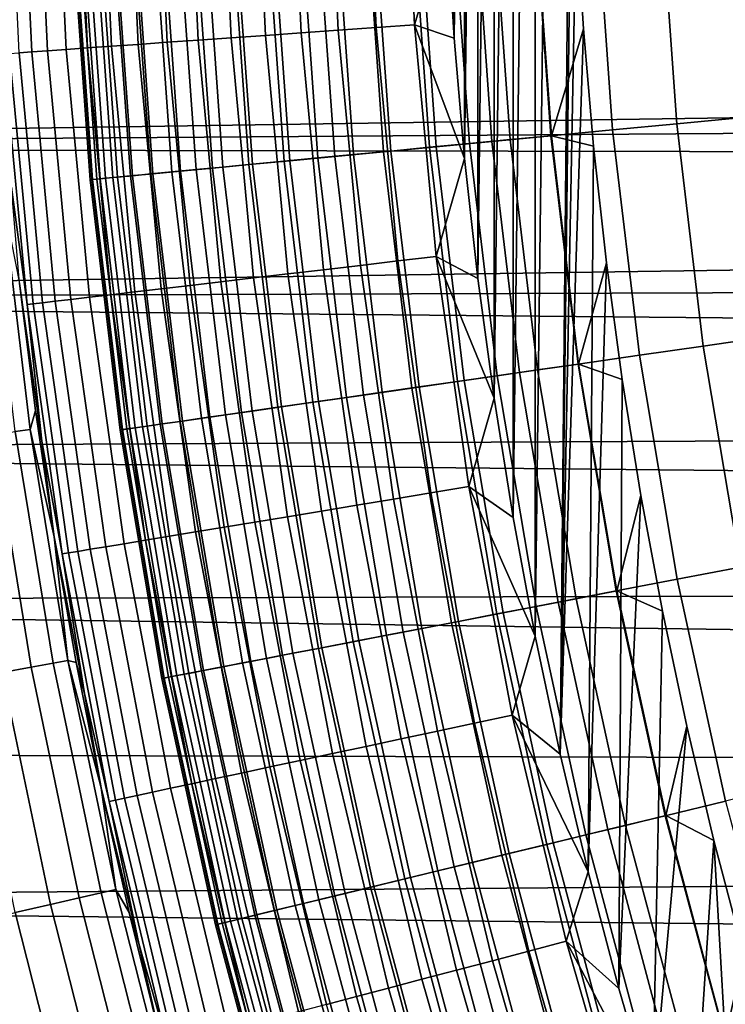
# Model space of a CAD drawing. Header units: metres. Extents: x -109 to 109, y -342 to 66.
# Tile 211 of 512: x -21.18 to -18.39, y -5.27 to -1.36. Entities that reach past the tile are written whole.
import ezdxf

# ---------------------------------------------------------------- set-up
doc = ezdxf.new("R2010")
doc.units = ezdxf.units.M
doc.layers.add('solid_K_24_62_16_000B91', color=7, linetype='CONTINUOUS')

msp = doc.modelspace()

# ---------------------------------------------------------------- linework, layer by layer
at = {"layer": 'solid_K_24_62_16_000B91'}
for points in [[(-19.139215, -3.805909, -31), (-19.139277, 3.805608, -31), (-19.040136, 4.274076, -31)], [(-18.999998, 0, -31), (-19.04007, -4.274376, -31), (-19.139215, -3.805909, -31), (-19.040136, 4.274076, -31)], [(-19.226818, -3.335268, -31), (-19.22687, 3.334966, -31), (-19.139277, 3.805608, -31)], [(-19.139215, -3.805909, -31), (-19.226818, -3.335268, -31), (-19.139277, 3.805608, -31)], [(-19.302866, -2.862504, -31), (-19.30291, 2.862201, -31), (-19.22687, 3.334966, -31)], [(-19.226818, -3.335268, -31), (-19.302866, -2.862504, -31), (-19.22687, 3.334966, -31)], [(-19.367275, -2.388129, -31), (-19.367313, 2.387825, -31), (-19.30291, 2.862201, -31)], [(-19.302866, -2.862504, -31), (-19.367275, -2.388129, -31), (-19.30291, 2.862201, -31)], [(-19.42004, -1.912216, -31), (-19.420071, 1.911912, -31), (-19.367313, 2.387825, -31)], [(-19.367275, -2.388129, -31), (-19.42004, -1.912216, -31), (-19.367313, 2.387825, -31)], [(-19.461103, -1.435242, -31), (-19.461126, 1.434938, -31), (-19.420071, 1.911912, -31)], [(-19.42004, -1.912216, -31), (-19.461103, -1.435242, -31), (-19.420071, 1.911912, -31)], [(-19.461103, -1.435242, -31), (-19.490461, -0.957334, -31), (-19.461126, 1.434938, -31)], [(-18.999998, 0, -31), (-18.994278, -0.466271, -31), (-19.04007, -4.274376, -31)], [(-20.067152, -1.413738, -30.896017), (-20.111362, -0.471592, -30.896017), (-19.96452, -0.468148, -30.941269), (-19.920633, -1.403416, -30.941269)], [(-19.920633, -1.403416, -30.941269), (-19.96452, -0.468148, -30.941269), (-19.814352, -0.464627, -30.973827), (-19.770796, -1.39286, -30.973827)], [(-19.770796, -1.39286, -30.973827), (-19.814352, -0.464627, -30.973827), (-19.661957, -0.461054, -30.993452), (-19.618734, -1.382147, -30.993452)], [(-19.618734, -1.382147, -30.993452), (-19.661957, -0.461054, -30.993452), (-19.490461, -0.957334, -31)], [(-18.994278, -0.466271, -31), (-18.977112, -0.9323, -31), (-19.04007, -4.274376, -31)], [(-21.186443, -1.492593, -29.714186), (-21.233118, -0.497896, -29.714186), (-21.18298, -0.49672, -29.859468), (-21.136414, -1.489068, -29.859468)], [(-21.136414, -1.489068, -29.859468), (-21.18298, -0.49672, -29.859468), (-21.120632, -0.495258, -29.999943), (-21.074205, -1.484686, -29.999943)], [(-21.074205, -1.484686, -29.999943), (-21.120632, -0.495258, -29.999943), (-21.046532, -0.493521, -30.134586), (-21.000267, -1.479477, -30.134586)], [(-21.000267, -1.479477, -30.134586), (-21.046532, -0.493521, -30.134586), (-20.96122, -0.49152, -30.262415), (-20.915142, -1.47348, -30.262415)], [(-20.915142, -1.47348, -30.262415), (-20.96122, -0.49152, -30.262415), (-20.865316, -0.489271, -30.382496), (-20.81945, -1.466738, -30.382496)], [(-20.81945, -1.466738, -30.382496), (-20.865316, -0.489271, -30.382496), (-20.759521, -0.48679, -30.493958), (-20.713886, -1.459301, -30.493958)], [(-20.713886, -1.459301, -30.493958), (-20.759521, -0.48679, -30.493958), (-20.644606, -0.484096, -30.595985), (-20.599224, -1.451223, -30.595985)], [(-20.599224, -1.451223, -30.595985), (-20.644606, -0.484096, -30.595985), (-20.521406, -0.481207, -30.687834), (-20.476295, -1.442563, -30.687834)], [(-20.476295, -1.442563, -30.687834), (-20.521406, -0.481207, -30.687834), (-20.390823, -0.478145, -30.768835), (-20.346001, -1.433383, -30.768835)], [(-20.346001, -1.433383, -30.768835), (-20.390823, -0.478145, -30.768835), (-20.253809, -0.474932, -30.8384), (-20.209288, -1.423752, -30.8384)], [(-20.209288, -1.423752, -30.8384), (-20.253809, -0.474932, -30.8384), (-20.111362, -0.471592, -30.896017), (-20.067152, -1.413738, -30.896017)], [(-18.832836, -1.798318, -66.509895), (-18.897072, -0.900178, -66.509895), (-18.641821, -0.888019, -66.637932), (-18.578451, -1.774027, -66.637932)], [(-18.578451, -1.774027, -66.637932), (-18.641821, -0.888019, -66.637932), (-18.378088, -0.875456, -66.747398), (-18.315615, -1.748929, -66.747398)], [(-19.740652, -1.885004, -65.826408), (-19.807985, -0.943571, -65.826408), (-19.599161, -0.933623, -66.021317), (-19.532537, -1.865131, -66.021317)], [(-19.558245, -1.867586, -31.107615), (-19.624956, -0.934852, -31.107615), (-19.778994, -0.94219, -31.167591), (-19.71176, -1.882245, -31.167591)], [(-19.40032, -1.852506, -31.060593), (-19.466492, -0.927303, -31.060593), (-19.624956, -0.934852, -31.107615), (-19.558245, -1.867586, -31.107615)], [(-19.532537, -1.865131, -66.021317), (-19.599161, -0.933623, -66.021317), (-19.376966, -0.923039, -66.200798), (-19.3111, -1.843986, -66.200798)], [(-19.239067, -1.837108, -31.026844), (-19.304689, -0.919596, -31.026844), (-19.466492, -0.927303, -31.060593), (-19.40032, -1.852506, -31.060593)], [(-19.3111, -1.843986, -66.200798), (-19.376966, -0.923039, -66.200798), (-19.142538, -0.911871, -66.36393), (-19.077467, -1.821677, -66.36393)], [(-19.304689, -0.919596, -31.026844), (-19.239067, -1.837108, -31.026844), (-19.075588, -1.821498, -31.006601), (-19.140654, -0.911782, -31.006601)], [(-19.077467, -1.821677, -66.36393), (-19.142538, -0.911871, -66.36393), (-18.897072, -0.900178, -66.509895), (-18.832836, -1.798318, -66.509895)], [(-19.140654, -0.911782, -31.006601), (-19.075588, -1.821498, -31.006601), (-18.948521, -1.397702, -31), (-18.977112, -0.9323, -31)], [(-18.977112, -0.9323, -31), (-18.948521, -1.397702, -31), (-19.04007, -4.274376, -31)], [(-20.546844, -1.961986, -64.657761), (-20.616926, -0.982105, -64.657761), (-20.489397, -0.97603, -64.913483), (-20.419748, -1.949849, -64.913483)], [(-20.377859, -1.94585, -31.644464), (-20.447365, -0.974028, -31.644464), (-20.554262, -0.97912, -31.770662), (-20.484392, -1.956022, -31.770662)], [(-20.419748, -1.949849, -64.913483), (-20.489397, -0.97603, -64.913483), (-20.34395, -0.969102, -65.159439), (-20.274797, -1.936008, -65.159439)], [(-20.261307, -1.93472, -31.527544), (-20.330414, -0.968457, -31.527544), (-20.447365, -0.974028, -31.644464), (-20.377859, -1.94585, -31.644464)], [(-20.274797, -1.936008, -65.159439), (-20.34395, -0.969102, -65.159439), (-20.181334, -0.961355, -65.394363), (-20.112732, -1.920533, -65.394363)], [(-20.13553, -1.92271, -31.420704), (-20.20421, -0.962445, -31.420704), (-20.330414, -0.968457, -31.527544), (-20.261307, -1.93472, -31.527544)], [(-20.001394, -1.909901, -31.324673), (-20.069616, -0.956034, -31.324673), (-20.20421, -0.962445, -31.420704), (-20.13553, -1.92271, -31.420704)], [(-20.112732, -1.920533, -65.394363), (-20.181334, -0.961355, -65.394363), (-20.002373, -0.95283, -65.617065), (-19.93438, -1.903502, -65.617065)], [(-19.859814, -1.896382, -31.240108), (-19.927553, -0.949266, -31.240108), (-20.069616, -0.956034, -31.324673), (-20.001394, -1.909901, -31.324673)], [(-19.93438, -1.903502, -65.617065), (-20.002373, -0.95283, -65.617065), (-19.807985, -0.943571, -65.826408), (-19.740652, -1.885004, -65.826408)], [(-19.71176, -1.882245, -31.167591), (-19.778994, -0.94219, -31.167591), (-19.927553, -0.949266, -31.240108), (-19.859814, -1.896382, -31.240108)], [(-19.618734, -1.382147, -30.993452), (-19.490461, -0.957334, -31), (-19.461103, -1.435242, -31)], [(-20.966436, -0.998755, -63.279659), (-20.895166, -1.995247, -63.279659), (-20.904911, -1.996177, -63), (-20.976213, -0.99922, -63)], [(-20.898109, -1.995528, -32.834843), (-20.969391, -0.998895, -32.834843), (-20.976213, -0.99922, -33), (-20.904911, -1.996177, -33)], [(-20.904911, -1.996177, -33), (-20.976213, -0.99922, -33), (-20.976213, -0.99922, -63), (-20.904911, -1.996177, -63)], [(-20.877729, -1.993581, -32.670647), (-20.94894, -0.997921, -32.670647), (-20.969391, -0.998895, -32.834843), (-20.898109, -1.995528, -32.834843)], [(-20.895166, -1.995247, -63.279659), (-20.966436, -0.998755, -63.279659), (-20.936314, -0.99732, -63.563889), (-20.865145, -1.99238, -63.563889)], [(-20.843906, -1.990352, -32.508709), (-20.915003, -0.996304, -32.508709), (-20.94894, -0.997921, -32.670647), (-20.877729, -1.993581, -32.670647)], [(-20.865145, -1.99238, -63.563889), (-20.936314, -0.99732, -63.563889), (-20.885994, -0.994922, -63.845238), (-20.814997, -1.987591, -63.845238)], [(-20.796875, -1.985861, -32.350132), (-20.867811, -0.994056, -32.350132), (-20.915003, -0.996304, -32.508709), (-20.843906, -1.990352, -32.508709)], [(-20.814997, -1.987591, -63.845238), (-20.885994, -0.994922, -63.845238), (-20.815733, -0.991576, -64.122269), (-20.744974, -1.980905, -64.122269)], [(-20.736956, -1.980139, -32.196003), (-20.807686, -0.991192, -32.196003), (-20.867811, -0.994056, -32.350132), (-20.796875, -1.985861, -32.350132)], [(-20.744974, -1.980905, -64.122269), (-20.815733, -0.991576, -64.122269), (-20.725891, -0.987296, -64.393578), (-20.655439, -1.972355, -64.393578)], [(-20.664558, -1.973226, -32.047379), (-20.735041, -0.987732, -32.047379), (-20.807686, -0.991192, -32.196003), (-20.736956, -1.980139, -32.196003)], [(-20.580177, -1.965169, -31.905273), (-20.650373, -0.983699, -31.905273), (-20.735041, -0.987732, -32.047379), (-20.664558, -1.973226, -32.047379)], [(-20.655439, -1.972355, -64.393578), (-20.725891, -0.987296, -64.393578), (-20.616926, -0.982105, -64.657761), (-20.546844, -1.961986, -64.657761)], [(-20.484392, -1.956022, -31.770662), (-20.554262, -0.97912, -31.770662), (-20.650373, -0.983699, -31.905273), (-20.580177, -1.965169, -31.905273)], [(-2.675956, -1.519908, 84.926178), (-2.283144, -1.360876, 84.926178), (-26.472658, -1.268348, 84.926178), (-26.438444, -1.870077, 84.926178)], [(-19.978832, -2.352777, -30.896017), (-20.067152, -1.413738, -30.896017), (-19.920633, -1.403416, -30.941269), (-19.832956, -2.335599, -30.941269)], [(-19.832956, -2.335599, -30.941269), (-19.920633, -1.403416, -30.941269), (-19.770796, -1.39286, -30.973827), (-19.683779, -2.318031, -30.973827)], [(-19.683779, -2.318031, -30.973827), (-19.770796, -1.39286, -30.973827), (-19.618734, -1.382147, -30.993452), (-19.532387, -2.300203, -30.993452)], [(-19.618734, -1.382147, -30.993452), (-19.461103, -1.435242, -31), (-19.42004, -1.912216, -31)], [(-19.532387, -2.300203, -30.993452), (-19.618734, -1.382147, -30.993452), (-19.42004, -1.912216, -31)], [(-19.075588, -1.821498, -31.006601), (-18.908506, -1.86235, -31), (-18.948521, -1.397702, -31)], [(-18.908506, -1.86235, -31), (-18.929487, -4.740155, -31), (-19.04007, -4.274376, -31), (-18.948521, -1.397702, -31)], [(-20.50856, -2.41516, -30.595985), (-20.599224, -1.451223, -30.595985), (-20.476295, -1.442563, -30.687834), (-20.386175, -2.400748, -30.687834)], [(-20.386175, -2.400748, -30.687834), (-20.476295, -1.442563, -30.687834), (-20.346001, -1.433383, -30.768835), (-20.256453, -2.385471, -30.768835)], [(-20.256453, -2.385471, -30.768835), (-20.346001, -1.433383, -30.768835), (-20.209288, -1.423752, -30.8384), (-20.12034, -2.369442, -30.8384)], [(-20.12034, -2.369442, -30.8384), (-20.209288, -1.423752, -30.8384), (-20.067152, -1.413738, -30.896017), (-19.978832, -2.352777, -30.896017)], [(-20.981451, -2.470849, -29.999943), (-21.074205, -1.484686, -29.999943), (-21.000267, -1.479477, -30.134586), (-20.907839, -2.462181, -30.134586)], [(-20.907839, -2.462181, -30.134586), (-21.000267, -1.479477, -30.134586), (-20.915142, -1.47348, -30.262415), (-20.82309, -2.4522, -30.262415)], [(-20.82309, -2.4522, -30.262415), (-20.915142, -1.47348, -30.262415), (-20.81945, -1.466738, -30.382496), (-20.727818, -2.440981, -30.382496)], [(-20.727818, -2.440981, -30.382496), (-20.81945, -1.466738, -30.382496), (-20.713886, -1.459301, -30.493958), (-20.622719, -2.428604, -30.493958)], [(-20.622719, -2.428604, -30.493958), (-20.713886, -1.459301, -30.493958), (-20.599224, -1.451223, -30.595985), (-20.50856, -2.41516, -30.595985)], [(-3.057772, -1.703782, 84.926178), (-2.675956, -1.519908, 84.926178), (-26.438444, -1.870077, 84.926178)], [(-21.155069, -2.491295, -29.41346), (-21.24859, -1.496971, -29.41346), (-21.223927, -1.495234, -29.565153), (-21.130514, -2.488404, -29.565153)], [(-21.155069, -2.491295, -29.41346), (-21.216356, -2.025913, -29.262819), (-21.24859, -1.496971, -29.41346)], [(-21.130514, -2.488404, -29.565153), (-21.223927, -1.495234, -29.565153), (-21.186443, -1.492593, -29.714186), (-21.093195, -2.484009, -29.714186)], [(-21.093195, -2.484009, -29.714186), (-21.186443, -1.492593, -29.714186), (-21.136414, -1.489068, -29.859468), (-21.043386, -2.478143, -29.859468)], [(-21.043386, -2.478143, -29.859468), (-21.136414, -1.489068, -29.859468), (-21.074205, -1.484686, -29.999943), (-20.981451, -2.470849, -29.999943)], [(-3.427021, -1.911739, 84.926178), (-3.057772, -1.703782, 84.926178), (-26.438444, -1.870077, 84.926178)], [(-18.472998, -2.656016, -66.637932), (-18.578451, -1.774027, -66.637932), (-18.315615, -1.748929, -66.747398), (-18.211653, -2.61844, -66.747398)], [(-18.725937, -2.692383, -66.509895), (-18.832836, -1.798318, -66.509895), (-18.578451, -1.774027, -66.637932), (-18.472998, -2.656016, -66.637932)], [(-19.201487, -2.760757, -66.200798), (-19.3111, -1.843986, -66.200798), (-19.077467, -1.821677, -66.36393), (-18.969181, -2.727356, -66.36393)], [(-19.239067, -1.837108, -31.026844), (-19.129862, -2.750459, -31.026844), (-18.967312, -2.727088, -31.006601), (-19.075588, -1.821498, -31.006601)], [(-18.969181, -2.727356, -66.36393), (-19.077467, -1.821677, -66.36393), (-18.832836, -1.798318, -66.509895), (-18.725937, -2.692383, -66.509895)], [(-19.075588, -1.821498, -31.006601), (-18.967312, -2.727088, -31.006601), (-18.857113, -2.325778, -31), (-18.908506, -1.86235, -31)], [(-3.782184, -2.142926, 84.926178), (-3.427021, -1.911739, 84.926178), (-26.438444, -1.870077, 84.926178), (-26.390532, -2.471098, 84.926178)], [(-19.628601, -2.822167, -65.826408), (-19.740652, -1.885004, -65.826408), (-19.532537, -1.865131, -66.021317), (-19.421667, -2.792414, -66.021317)], [(-19.447229, -2.796089, -31.107615), (-19.558245, -1.867586, -31.107615), (-19.71176, -1.882245, -31.167591), (-19.599873, -2.818036, -31.167591)], [(-19.290201, -2.773512, -31.060593), (-19.40032, -1.852506, -31.060593), (-19.558245, -1.867586, -31.107615), (-19.447229, -2.796089, -31.107615)], [(-19.421667, -2.792414, -66.021317), (-19.532537, -1.865131, -66.021317), (-19.3111, -1.843986, -66.200798), (-19.201487, -2.760757, -66.200798)], [(-19.129862, -2.750459, -31.026844), (-19.239067, -1.837108, -31.026844), (-19.40032, -1.852506, -31.060593), (-19.290201, -2.773512, -31.060593)], [(-18.908506, -1.86235, -31), (-18.857113, -2.325778, -31), (-18.929487, -4.740155, -31)], [(-19.887861, -2.859443, -31.324673), (-20.001394, -1.909901, -31.324673), (-20.13553, -1.92271, -31.420704), (-20.021236, -2.878619, -31.420704)], [(-19.998568, -2.87536, -65.394363), (-20.112732, -1.920533, -65.394363), (-19.93438, -1.903502, -65.617065), (-19.821228, -2.849862, -65.617065)], [(-19.747086, -2.839202, -31.240108), (-19.859814, -1.896382, -31.240108), (-20.001394, -1.909901, -31.324673), (-19.887861, -2.859443, -31.324673)], [(-19.821228, -2.849862, -65.617065), (-19.93438, -1.903502, -65.617065), (-19.740652, -1.885004, -65.826408), (-19.628601, -2.822167, -65.826408)], [(-19.599873, -2.818036, -31.167591), (-19.71176, -1.882245, -31.167591), (-19.859814, -1.896382, -31.240108), (-19.747086, -2.839202, -31.240108)], [(-19.532387, -2.300203, -30.993452), (-19.42004, -1.912216, -31), (-19.367275, -2.388129, -31)], [(-20.430218, -2.937422, -64.657761), (-20.546844, -1.961986, -64.657761), (-20.419748, -1.949849, -64.913483), (-20.303841, -2.919252, -64.913483)], [(-20.262192, -2.913263, -31.644464), (-20.377859, -1.94585, -31.644464), (-20.484392, -1.956022, -31.770662), (-20.36812, -2.928493, -31.770662)], [(-20.303841, -2.919252, -64.913483), (-20.419748, -1.949849, -64.913483), (-20.274797, -1.936008, -65.159439), (-20.159714, -2.898529, -65.159439)], [(-20.146299, -2.8966, -31.527544), (-20.261307, -1.93472, -31.527544), (-20.377859, -1.94585, -31.644464), (-20.262192, -2.913263, -31.644464)], [(-20.159714, -2.898529, -65.159439), (-20.274797, -1.936008, -65.159439), (-20.112732, -1.920533, -65.394363), (-19.998568, -2.87536, -65.394363)], [(-20.021236, -2.878619, -31.420704), (-20.13553, -1.92271, -31.420704), (-20.261307, -1.93472, -31.527544), (-20.146299, -2.8966, -31.527544)], [(-20.725594, -2.97989, -32.508709), (-20.843906, -1.990352, -32.508709), (-20.877729, -1.993581, -32.670647), (-20.759224, -2.984726, -32.670647)], [(-20.746712, -2.982927, -63.563889), (-20.865145, -1.99238, -63.563889), (-20.814997, -1.987591, -63.845238), (-20.696846, -2.975757, -63.845238)], [(-20.678829, -2.973167, -32.350132), (-20.796875, -1.985861, -32.350132), (-20.843906, -1.990352, -32.508709), (-20.725594, -2.97989, -32.508709)], [(-20.696846, -2.975757, -63.845238), (-20.814997, -1.987591, -63.845238), (-20.744974, -1.980905, -64.122269), (-20.627222, -2.965747, -64.122269)], [(-20.619249, -2.9646, -32.196003), (-20.736956, -1.980139, -32.196003), (-20.796875, -1.985861, -32.350132), (-20.678829, -2.973167, -32.350132)], [(-20.627222, -2.965747, -64.122269), (-20.744974, -1.980905, -64.122269), (-20.655439, -1.972355, -64.393578), (-20.538195, -2.952947, -64.393578)], [(-20.547262, -2.95425, -32.047379), (-20.664558, -1.973226, -32.047379), (-20.736956, -1.980139, -32.196003), (-20.619249, -2.9646, -32.196003)], [(-20.46336, -2.942187, -31.905273), (-20.580177, -1.965169, -31.905273), (-20.664558, -1.973226, -32.047379), (-20.547262, -2.95425, -32.047379)], [(-20.538195, -2.952947, -64.393578), (-20.655439, -1.972355, -64.393578), (-20.546844, -1.961986, -64.657761), (-20.430218, -2.937422, -64.657761)], [(-20.36812, -2.928493, -31.770662), (-20.484392, -1.956022, -31.770662), (-20.580177, -1.965169, -31.905273), (-20.46336, -2.942187, -31.905273)], [(-21.155069, -2.491295, -29.41346), (-21.095928, -3.033133, -29.262819), (-21.185263, -2.408033, -29.010334), (-21.216356, -2.025913, -29.262819)], [(-20.895166, -1.995247, -63.279659), (-20.776562, -2.987219, -63.279659), (-20.786251, -2.988612, -63), (-20.904911, -1.996177, -63)], [(-20.77949, -2.987639, -32.834843), (-20.898109, -1.995528, -32.834843), (-20.904911, -1.996177, -33), (-20.786251, -2.988611, -33)], [(-20.786251, -2.988611, -33), (-20.904911, -1.996177, -33), (-20.904911, -1.996177, -63), (-20.786251, -2.988612, -63)], [(-20.759224, -2.984726, -32.670647), (-20.877729, -1.993581, -32.670647), (-20.898109, -1.995528, -32.834843), (-20.77949, -2.987639, -32.834843)], [(-20.776562, -2.987219, -63.279659), (-20.895166, -1.995247, -63.279659), (-20.865145, -1.99238, -63.563889), (-20.746712, -2.982927, -63.563889)], [(-21.252014, -2.065506, -28.532835), (-21.142246, -2.986613, -28.532835), (-21.201441, -2.994972, -28.045769), (-21.311516, -2.071287, -28.045769)], [(-21.142246, -2.986613, -28.532835), (-21.252014, -2.065506, -28.532835), (-21.185263, -2.408033, -29.010334), (-21.122072, -2.910675, -29.010334)], [(-4.1218, -2.396389, 84.926178), (-3.782184, -2.142926, 84.926178), (-26.390532, -2.471098, 84.926178)], [(-19.553493, -3.238106, -30.973827), (-19.683779, -2.318031, -30.973827), (-19.532387, -2.300203, -30.993452), (-19.403103, -3.213202, -30.993452)], [(-19.532387, -2.300203, -30.993452), (-19.367275, -2.388129, -31), (-19.302866, -2.862504, -31)], [(-19.403103, -3.213202, -30.993452), (-19.532387, -2.300203, -30.993452), (-19.302866, -2.862504, -31)], [(-19.846592, -3.286644, -30.896017), (-19.978832, -2.352777, -30.896017), (-19.832956, -2.335599, -30.941269), (-19.701683, -3.262647, -30.941269)], [(-19.701683, -3.262647, -30.941269), (-19.832956, -2.335599, -30.941269), (-19.683779, -2.318031, -30.973827), (-19.553493, -3.238106, -30.973827)], [(-18.967312, -2.727088, -31.006601), (-18.79435, -2.787904, -31), (-18.857113, -2.325778, -31)], [(-18.79435, -2.787904, -31), (-18.807482, -5.203187, -31), (-18.929487, -4.740155, -31), (-18.857113, -2.325778, -31)], [(-20.122375, -3.332315, -30.768835), (-20.256453, -2.385471, -30.768835), (-20.12034, -2.369442, -30.8384), (-19.987165, -3.309924, -30.8384)], [(-19.987165, -3.309924, -30.8384), (-20.12034, -2.369442, -30.8384), (-19.978832, -2.352777, -30.896017), (-19.846592, -3.286644, -30.896017)], [(-4.444476, -2.671088, 84.926178), (-4.1218, -2.396389, 84.926178), (-26.390532, -2.471098, 84.926178)], [(-21.122072, -2.910675, -29.010334), (-21.185263, -2.408033, -29.010334), (-21.095928, -3.033133, -29.262819)], [(-20.486217, -3.392568, -30.493958), (-20.622719, -2.428604, -30.493958), (-20.50856, -2.41516, -30.595985), (-20.372816, -3.373788, -30.595985)], [(-20.372816, -3.373788, -30.595985), (-20.50856, -2.41516, -30.595985), (-20.386175, -2.400748, -30.687834), (-20.25124, -3.353655, -30.687834)], [(-20.25124, -3.353655, -30.687834), (-20.386175, -2.400748, -30.687834), (-20.256453, -2.385471, -30.768835), (-20.122375, -3.332315, -30.768835)], [(-20.769451, -3.439472, -30.134586), (-20.907839, -2.462181, -30.134586), (-20.82309, -2.4522, -30.262415), (-20.685263, -3.42553, -30.262415)], [(-20.685263, -3.42553, -30.262415), (-20.82309, -2.4522, -30.262415), (-20.727818, -2.440981, -30.382496), (-20.59062, -3.409857, -30.382496)], [(-20.59062, -3.409857, -30.382496), (-20.727818, -2.440981, -30.382496), (-20.622719, -2.428604, -30.493958), (-20.486217, -3.392568, -30.493958)], [(-4.748883, -2.965889, 84.926178), (-4.444476, -2.671088, 84.926178), (-26.390532, -2.471098, 84.926178), (-26.328917, -3.071264, 84.926178)], [(-21.015045, -3.480143, -29.41346), (-21.155069, -2.491295, -29.41346), (-21.130514, -2.488404, -29.565153), (-20.990652, -3.476104, -29.565153)], [(-21.015045, -3.480143, -29.41346), (-21.095928, -3.033133, -29.262819), (-21.155069, -2.491295, -29.41346)], [(-20.990652, -3.476104, -29.565153), (-21.130514, -2.488404, -29.565153), (-21.093195, -2.484009, -29.714186), (-20.953581, -3.469965, -29.714186)], [(-20.953581, -3.469965, -29.714186), (-21.093195, -2.484009, -29.714186), (-21.043386, -2.478143, -29.859468), (-20.904102, -3.461771, -29.859468)], [(-20.904102, -3.461771, -29.859468), (-21.043386, -2.478143, -29.859468), (-20.981451, -2.470849, -29.999943), (-20.842577, -3.451582, -29.999943)], [(-20.842577, -3.451582, -29.999943), (-20.981451, -2.470849, -29.999943), (-20.907839, -2.462181, -30.134586), (-20.769451, -3.439472, -30.134586)], [(-18.325695, -3.531988, -66.637932), (-18.472998, -2.656016, -66.637932), (-18.211653, -2.61844, -66.747398), (-18.066435, -3.48202, -66.747398)], [(-18.817923, -3.626857, -66.36393), (-18.969181, -2.727356, -66.36393), (-18.725937, -2.692383, -66.509895), (-18.576618, -3.58035, -66.509895)], [(-18.576618, -3.58035, -66.509895), (-18.725937, -2.692383, -66.509895), (-18.472998, -2.656016, -66.637932), (-18.325695, -3.531988, -66.637932)], [(-19.048376, -3.671273, -66.200798), (-19.201487, -2.760757, -66.200798), (-18.969181, -2.727356, -66.36393), (-18.817923, -3.626857, -66.36393)], [(-19.129862, -2.750459, -31.026844), (-18.977324, -3.657579, -31.026844), (-18.816069, -3.6265, -31.006601), (-18.967312, -2.727088, -31.006601)], [(-18.967312, -2.727088, -31.006601), (-18.816069, -3.6265, -31.006601), (-18.720276, -3.248261, -31), (-18.79435, -2.787904, -31)], [(-19.266802, -3.713372, -66.021317), (-19.421667, -2.792414, -66.021317), (-19.201487, -2.760757, -66.200798), (-19.048376, -3.671273, -66.200798)], [(-18.977324, -3.657579, -31.026844), (-19.129862, -2.750459, -31.026844), (-19.290201, -2.773512, -31.060593), (-19.136383, -3.688236, -31.060593)], [(-19.472084, -3.752937, -65.826408), (-19.628601, -2.822167, -65.826408), (-19.421667, -2.792414, -66.021317), (-19.266802, -3.713372, -66.021317)], [(-19.292158, -3.718259, -31.107615), (-19.447229, -2.796089, -31.107615), (-19.599873, -2.818036, -31.167591), (-19.443584, -3.747444, -31.167591)], [(-19.136383, -3.688236, -31.060593), (-19.290201, -2.773512, -31.060593), (-19.447229, -2.796089, -31.107615), (-19.292158, -3.718259, -31.107615)], [(-18.79435, -2.787904, -31), (-18.720276, -3.248261, -31), (-18.807482, -5.203187, -31)], [(-19.839102, -3.823673, -65.394363), (-19.998568, -2.87536, -65.394363), (-19.821228, -2.849862, -65.617065), (-19.663176, -3.789767, -65.617065)], [(-19.589624, -3.775591, -31.240108), (-19.747086, -2.839202, -31.240108), (-19.887861, -2.859443, -31.324673), (-19.729279, -3.802507, -31.324673)], [(-19.663176, -3.789767, -65.617065), (-19.821228, -2.849862, -65.617065), (-19.628601, -2.822167, -65.826408), (-19.472084, -3.752937, -65.826408)], [(-19.443584, -3.747444, -31.167591), (-19.599873, -2.818036, -31.167591), (-19.747086, -2.839202, -31.240108), (-19.589624, -3.775591, -31.240108)], [(-19.99896, -3.854484, -65.159439), (-20.159714, -2.898529, -65.159439), (-19.998568, -2.87536, -65.394363), (-19.839102, -3.823673, -65.394363)], [(-19.861589, -3.828008, -31.420704), (-20.021236, -2.878619, -31.420704), (-20.146299, -2.8966, -31.527544), (-19.985655, -3.851919, -31.527544)], [(-19.729279, -3.802507, -31.324673), (-19.887861, -2.859443, -31.324673), (-20.021236, -2.878619, -31.420704), (-19.861589, -3.828008, -31.420704)], [(-19.403103, -3.213202, -30.993452), (-19.302866, -2.862504, -31), (-19.226818, -3.335268, -31)], [(-21.142246, -2.986613, -28.532835), (-21.122072, -2.910675, -29.010334), (-21.046959, -3.411674, -29.010334)], [(-21.046959, -3.411674, -29.010334), (-21.122072, -2.910675, -29.010334), (-21.095928, -3.033133, -29.262819)], [(-20.205706, -3.894331, -31.770662), (-20.36812, -2.928493, -31.770662), (-20.46336, -2.942187, -31.905273), (-20.300188, -3.91254, -31.905273)], [(-20.267309, -3.906204, -64.657761), (-20.430218, -2.937422, -64.657761), (-20.303841, -2.919252, -64.913483), (-20.141941, -3.882041, -64.913483)], [(-20.100622, -3.874077, -31.644464), (-20.262192, -2.913263, -31.644464), (-20.36812, -2.928493, -31.770662), (-20.205706, -3.894331, -31.770662)], [(-20.141941, -3.882041, -64.913483), (-20.303841, -2.919252, -64.913483), (-20.159714, -2.898529, -65.159439), (-19.99896, -3.854484, -65.159439)], [(-19.985655, -3.851919, -31.527544), (-20.146299, -2.8966, -31.527544), (-20.262192, -2.913263, -31.644464), (-20.100622, -3.874077, -31.644464)], [(-5.033779, -3.279591, 84.926178), (-4.748883, -2.965889, 84.926178), (-26.328917, -3.071264, 84.926178)], [(-20.531813, -3.957182, -63.845238), (-20.696846, -2.975757, -63.845238), (-20.627222, -2.965747, -64.122269), (-20.462744, -3.943871, -64.122269)], [(-20.454832, -3.942346, -32.196003), (-20.619249, -2.9646, -32.196003), (-20.678829, -2.973167, -32.350132), (-20.513937, -3.953737, -32.350132)], [(-20.462744, -3.943871, -64.122269), (-20.627222, -2.965747, -64.122269), (-20.538195, -2.952947, -64.393578), (-20.374424, -3.926848, -64.393578)], [(-20.383419, -3.928582, -32.047379), (-20.547262, -2.95425, -32.047379), (-20.619249, -2.9646, -32.196003), (-20.454832, -3.942346, -32.196003)], [(-20.300188, -3.91254, -31.905273), (-20.46336, -2.942187, -31.905273), (-20.547262, -2.95425, -32.047379), (-20.383419, -3.928582, -32.047379)], [(-20.374424, -3.926848, -64.393578), (-20.538195, -2.952947, -64.393578), (-20.430218, -2.937422, -64.657761), (-20.267309, -3.906204, -64.657761)], [(-21.201441, -2.994972, -28.045769), (-21.05135, -3.913006, -28.045769), (-21.138323, -3.929169, -27.563086), (-21.289034, -3.007344, -27.563086)], [(-21.142246, -2.986613, -28.532835), (-20.992575, -3.902083, -28.532835), (-21.05135, -3.913006, -28.045769), (-21.201441, -2.994972, -28.045769)], [(-21.142246, -2.986613, -28.532835), (-21.046959, -3.411674, -29.010334), (-20.992575, -3.902083, -28.532835)], [(-20.776562, -2.987219, -63.279659), (-20.610891, -3.972424, -63.279659), (-20.620502, -3.974276, -63), (-20.786251, -2.988612, -63)], [(-20.613794, -3.972983, -32.834843), (-20.77949, -2.987639, -32.834843), (-20.786251, -2.988611, -33), (-20.620502, -3.974276, -33)], [(-20.620502, -3.974276, -33), (-20.786251, -2.988611, -33), (-20.786251, -2.988612, -63), (-20.620502, -3.974276, -63)], [(-20.593691, -3.969109, -32.670647), (-20.759224, -2.984726, -32.670647), (-20.77949, -2.987639, -32.834843), (-20.613794, -3.972983, -32.834843)], [(-20.610891, -3.972424, -63.279659), (-20.776562, -2.987219, -63.279659), (-20.746712, -2.982927, -63.563889), (-20.58128, -3.966716, -63.563889)], [(-20.560329, -3.962679, -32.508709), (-20.725594, -2.97989, -32.508709), (-20.759224, -2.984726, -32.670647), (-20.593691, -3.969109, -32.670647)], [(-20.58128, -3.966716, -63.563889), (-20.746712, -2.982927, -63.563889), (-20.696846, -2.975757, -63.845238), (-20.531813, -3.957182, -63.845238)], [(-20.513937, -3.953737, -32.350132), (-20.678829, -2.973167, -32.350132), (-20.725594, -2.97989, -32.508709), (-20.560329, -3.962679, -32.508709)], [(-21.289034, -3.007344, -27.563086), (-21.138323, -3.929169, -27.563086), (-21.253187, -3.950518, -27.086475), (-21.404716, -3.023683, -27.086475)], [(-21.015045, -3.480143, -29.41346), (-20.927711, -4.03348, -29.262819), (-21.046959, -3.411674, -29.010334), (-21.095928, -3.033133, -29.262819)], [(-5.297996, -3.610908, 84.926178), (-5.033779, -3.279591, 84.926178), (-26.328917, -3.071264, 84.926178), (-26.253654, -3.669853, 84.926178)], [(-19.527102, -4.182524, -30.941269), (-19.701683, -3.262647, -30.941269), (-19.553493, -3.238106, -30.973827), (-19.380224, -4.151064, -30.973827)], [(-19.380224, -4.151064, -30.973827), (-19.553493, -3.238106, -30.973827), (-19.403103, -3.213202, -30.993452), (-19.231167, -4.119137, -30.993452)], [(-19.403103, -3.213202, -30.993452), (-19.226818, -3.335268, -31), (-19.139215, -3.805909, -31)], [(-19.231167, -4.119137, -30.993452), (-19.403103, -3.213202, -30.993452), (-19.139215, -3.805909, -31)], [(-19.670727, -4.213287, -30.896017), (-19.846592, -3.286644, -30.896017), (-19.701683, -3.262647, -30.941269), (-19.527102, -4.182524, -30.941269)], [(-18.816069, -3.6265, -31.006601), (-18.634918, -3.70673, -31), (-18.720276, -3.248261, -31)], [(-18.634918, -3.70673, -31), (-18.674183, -5.662988, -31), (-18.807482, -5.203187, -31), (-18.720276, -3.248261, -31)], [(-19.944065, -4.271833, -30.768835), (-20.122375, -3.332315, -30.768835), (-19.987165, -3.309924, -30.8384), (-19.810053, -4.243129, -30.8384)], [(-19.810053, -4.243129, -30.8384), (-19.987165, -3.309924, -30.8384), (-19.846592, -3.286644, -30.896017), (-19.670727, -4.213287, -30.896017)], [(-20.192286, -4.325, -30.595985), (-20.372816, -3.373788, -30.595985), (-20.25124, -3.353655, -30.687834), (-20.071787, -4.29919, -30.687834)], [(-20.071787, -4.29919, -30.687834), (-20.25124, -3.353655, -30.687834), (-20.122375, -3.332315, -30.768835), (-19.944065, -4.271833, -30.768835)], [(-20.408161, -4.371239, -30.382496), (-20.59062, -3.409857, -30.382496), (-20.486217, -3.392568, -30.493958), (-20.304684, -4.349075, -30.493958)], [(-20.304684, -4.349075, -30.493958), (-20.486217, -3.392568, -30.493958), (-20.372816, -3.373788, -30.595985), (-20.192286, -4.325, -30.595985)], [(-20.959963, -3.910747, -29.010334), (-21.046959, -3.411674, -29.010334), (-20.927711, -4.03348, -29.262819)], [(-20.992575, -3.902083, -28.532835), (-21.046959, -3.411674, -29.010334), (-20.959963, -3.910747, -29.010334)], [(-20.585407, -4.409203, -30.134586), (-20.769451, -3.439472, -30.134586), (-20.685263, -3.42553, -30.262415), (-20.501965, -4.39133, -30.262415)], [(-20.501965, -4.39133, -30.262415), (-20.685263, -3.42553, -30.262415), (-20.59062, -3.409857, -30.382496), (-20.408161, -4.371239, -30.382496)], [(-20.804649, -4.456162, -29.565153), (-20.990652, -3.476104, -29.565153), (-20.953581, -3.469965, -29.714186), (-20.767906, -4.448292, -29.714186)], [(-20.767906, -4.448292, -29.714186), (-20.953581, -3.469965, -29.714186), (-20.904102, -3.461771, -29.859468), (-20.718864, -4.437788, -29.859468)], [(-20.718864, -4.437788, -29.859468), (-20.904102, -3.461771, -29.859468), (-20.842577, -3.451582, -29.999943), (-20.657885, -4.424727, -29.999943)], [(-20.657885, -4.424727, -29.999943), (-20.842577, -3.451582, -29.999943), (-20.769451, -3.439472, -30.134586), (-20.585407, -4.409203, -30.134586)], [(-20.828825, -4.461341, -29.41346), (-21.015045, -3.480143, -29.41346), (-20.990652, -3.476104, -29.565153), (-20.804649, -4.456162, -29.565153)], [(-20.828825, -4.461341, -29.41346), (-20.927711, -4.03348, -29.262819), (-21.015045, -3.480143, -29.41346)], [(-18.385218, -4.460206, -66.509895), (-18.576618, -3.58035, -66.509895), (-18.325695, -3.531988, -66.637932), (-18.136879, -4.399959, -66.637932)], [(-18.624035, -4.518142, -66.36393), (-18.817923, -3.626857, -66.36393), (-18.576618, -3.58035, -66.509895), (-18.385218, -4.460206, -66.509895)], [(-5.540446, -3.958476, 84.926178), (-5.297996, -3.610908, 84.926178), (-26.253654, -3.669853, 84.926178)], [(-18.852114, -4.573473, -66.200798), (-19.048376, -3.671273, -66.200798), (-18.817923, -3.626857, -66.36393), (-18.624035, -4.518142, -66.36393)], [(-18.977324, -3.657579, -31.026844), (-18.781794, -4.556414, -31.026844), (-18.6222, -4.517697, -31.006601), (-18.816069, -3.6265, -31.006601)], [(-18.816069, -3.6265, -31.006601), (-18.6222, -4.517697, -31.006601), (-18.53834, -4.162922, -31), (-18.634918, -3.70673, -31)], [(-5.760131, -4.320868, 84.926178), (-5.540446, -3.958476, 84.926178), (-26.253654, -3.669853, 84.926178), (-26.164757, -4.266768, 84.926178)], [(-18.781794, -4.556414, -31.026844), (-18.977324, -3.657579, -31.026844), (-19.136383, -3.688236, -31.060593), (-18.939215, -4.594604, -31.060593)], [(-18.939215, -4.594604, -31.060593), (-19.136383, -3.688236, -31.060593), (-19.292158, -3.718259, -31.107615), (-19.093386, -4.632005, -31.107615)], [(-19.068289, -4.625917, -66.021317), (-19.266802, -3.713372, -66.021317), (-19.048376, -3.671273, -66.200798), (-18.852114, -4.573473, -66.200798)], [(-18.634918, -3.70673, -31), (-18.53834, -4.162922, -31), (-18.674183, -5.662988, -31)], [(-19.243252, -4.668362, -31.167591), (-19.443584, -3.747444, -31.167591), (-19.589624, -3.775591, -31.240108), (-19.387785, -4.703426, -31.240108)], [(-19.271458, -4.675205, -65.826408), (-19.472084, -3.752937, -65.826408), (-19.266802, -3.713372, -66.021317), (-19.068289, -4.625917, -66.021317)], [(-19.093386, -4.632005, -31.107615), (-19.292158, -3.718259, -31.107615), (-19.443584, -3.747444, -31.167591), (-19.243252, -4.668362, -31.167591)], [(-19.387785, -4.703426, -31.240108), (-19.589624, -3.775591, -31.240108), (-19.729279, -3.802507, -31.324673), (-19.526001, -4.736957, -31.324673)], [(-19.460579, -4.721086, -65.617065), (-19.663176, -3.789767, -65.617065), (-19.472084, -3.752937, -65.826408), (-19.271458, -4.675205, -65.826408)], [(-19.792906, -4.801707, -65.159439), (-19.99896, -3.854484, -65.159439), (-19.839102, -3.823673, -65.394363), (-19.634693, -4.763325, -65.394363)], [(-19.526001, -4.736957, -31.324673), (-19.729279, -3.802507, -31.324673), (-19.861589, -3.828008, -31.420704), (-19.65695, -4.768724, -31.420704)], [(-19.634693, -4.763325, -65.394363), (-19.839102, -3.823673, -65.394363), (-19.663176, -3.789767, -65.617065), (-19.460579, -4.721086, -65.617065)], [(-19.231167, -4.119137, -30.993452), (-19.139215, -3.805909, -31), (-19.04007, -4.274376, -31)], [(-19.934412, -4.836036, -64.913483), (-20.141941, -3.882041, -64.913483), (-19.99896, -3.854484, -65.159439), (-19.792906, -4.801707, -65.159439)], [(-19.779736, -4.798512, -31.527544), (-19.985655, -3.851919, -31.527544), (-20.100622, -3.874077, -31.644464), (-19.893518, -4.826116, -31.644464)], [(-19.65695, -4.768724, -31.420704), (-19.861589, -3.828008, -31.420704), (-19.985655, -3.851919, -31.527544), (-19.779736, -4.798512, -31.527544)], [(-20.992575, -3.902083, -28.532835), (-20.803282, -4.810188, -28.532835), (-20.861526, -4.823654, -28.045769), (-21.05135, -3.913006, -28.045769)], [(-20.992575, -3.902083, -28.532835), (-20.959963, -3.910747, -29.010334), (-20.861135, -4.407612, -29.010334)], [(-20.992575, -3.902083, -28.532835), (-20.861135, -4.407612, -29.010334), (-20.803282, -4.810188, -28.532835)], [(-19.99752, -4.851346, -31.770662), (-20.205706, -3.894331, -31.770662), (-20.300188, -3.91254, -31.905273), (-20.091028, -4.874031, -31.905273)], [(-20.058487, -4.866137, -64.657761), (-20.267309, -3.906204, -64.657761), (-20.141941, -3.882041, -64.913483), (-19.934412, -4.836036, -64.913483)], [(-19.893518, -4.826116, -31.644464), (-20.100622, -3.874077, -31.644464), (-20.205706, -3.894331, -31.770662), (-19.99752, -4.851346, -31.770662)], [(-21.138323, -3.929169, -27.563086), (-20.947716, -4.84358, -27.563086), (-21.061544, -4.869897, -27.086475), (-21.253187, -3.950518, -27.086475)], [(-21.05135, -3.913006, -28.045769), (-20.861526, -4.823654, -28.045769), (-20.947716, -4.84358, -27.563086), (-21.138323, -3.929169, -27.563086)], [(-20.861135, -4.407612, -29.010334), (-20.959963, -3.910747, -29.010334), (-20.927711, -4.03348, -29.262819)], [(-20.24408, -4.91116, -32.196003), (-20.454832, -3.942346, -32.196003), (-20.513937, -3.953737, -32.350132), (-20.302576, -4.925352, -32.350132)], [(-20.251909, -4.91306, -64.122269), (-20.462744, -3.943871, -64.122269), (-20.374424, -3.926848, -64.393578), (-20.164501, -4.891855, -64.393578)], [(-20.173403, -4.894014, -32.047379), (-20.383419, -3.928582, -32.047379), (-20.454832, -3.942346, -32.196003), (-20.24408, -4.91116, -32.196003)], [(-20.091028, -4.874031, -31.905273), (-20.300188, -3.91254, -31.905273), (-20.383419, -3.928582, -32.047379), (-20.173403, -4.894014, -32.047379)], [(-20.164501, -4.891855, -64.393578), (-20.374424, -3.926848, -64.393578), (-20.267309, -3.906204, -64.657761), (-20.058487, -4.866137, -64.657761)], [(-21.253187, -3.950518, -27.086475), (-21.061544, -4.869897, -27.086475), (-21.202618, -4.902514, -26.617601), (-21.395544, -3.976977, -26.617601)], [(-20.610891, -3.972424, -63.279659), (-20.398531, -4.94863, -63.279659), (-20.408043, -4.950938, -63), (-20.620502, -3.974276, -63)], [(-20.401405, -4.949327, -32.834843), (-20.613794, -3.972983, -32.834843), (-20.620502, -3.974276, -33), (-20.408043, -4.950937, -33)], [(-20.408043, -4.950937, -33), (-20.620502, -3.974276, -33), (-20.620502, -3.974276, -63), (-20.408043, -4.950938, -63)], [(-20.381508, -4.9445, -32.670647), (-20.593691, -3.969109, -32.670647), (-20.613794, -3.972983, -32.834843), (-20.401405, -4.949327, -32.834843)], [(-20.398531, -4.94863, -63.279659), (-20.610891, -3.972424, -63.279659), (-20.58128, -3.966716, -63.563889), (-20.369223, -4.94152, -63.563889)], [(-20.34849, -4.93649, -32.508709), (-20.560329, -3.962679, -32.508709), (-20.593691, -3.969109, -32.670647), (-20.381508, -4.9445, -32.670647)], [(-20.369223, -4.94152, -63.563889), (-20.58128, -3.966716, -63.563889), (-20.531813, -3.957182, -63.845238), (-20.320267, -4.929643, -63.845238)], [(-20.302576, -4.925352, -32.350132), (-20.513937, -3.953737, -32.350132), (-20.560329, -3.962679, -32.508709), (-20.34849, -4.93649, -32.508709)], [(-20.320267, -4.929643, -63.845238), (-20.531813, -3.957182, -63.845238), (-20.462744, -3.943871, -64.122269), (-20.251909, -4.91306, -64.122269)], [(-20.828825, -4.461341, -29.41346), (-20.712088, -5.02469, -29.262819), (-20.861135, -4.407612, -29.010334), (-20.927711, -4.03348, -29.262819)], [(-19.164354, -5.054896, -30.973827), (-19.380224, -4.151064, -30.973827), (-19.231167, -4.119137, -30.993452), (-19.016956, -5.016018, -30.993452)], [(-19.231167, -4.119137, -30.993452), (-19.04007, -4.274376, -31), (-18.929487, -4.740155, -31)], [(-19.016956, -5.016018, -30.993452), (-19.231167, -4.119137, -30.993452), (-18.929487, -4.740155, -31)], [(-19.309595, -5.093206, -30.941269), (-19.527102, -4.182524, -30.941269), (-19.380224, -4.151064, -30.973827), (-19.164354, -5.054896, -30.973827)], [(-18.430597, -4.616612, -31), (-18.529617, -6.119465, -31), (-18.674183, -5.662988, -31), (-18.53834, -4.162922, -31)], [(-18.6222, -4.517697, -31.006601), (-18.430597, -4.616612, -31), (-18.53834, -4.162922, -31)], [(-19.589396, -5.167007, -30.8384), (-19.810053, -4.243129, -30.8384), (-19.670727, -4.213287, -30.896017), (-19.45162, -5.130667, -30.896017)], [(-19.45162, -5.130667, -30.896017), (-19.670727, -4.213287, -30.896017), (-19.527102, -4.182524, -30.941269), (-19.309595, -5.093206, -30.941269)], [(-19.721914, -5.201962, -30.768835), (-19.944065, -4.271833, -30.768835), (-19.810053, -4.243129, -30.8384), (-19.589396, -5.167007, -30.8384)], [(-5.956147, -4.696594, 84.926178), (-5.760131, -4.320868, 84.926178), (-26.164757, -4.266768, 84.926178), (-26.062326, -4.861297, 84.926178)], [(-19.848213, -5.235275, -30.687834), (-20.071787, -4.29919, -30.687834), (-19.944065, -4.271833, -30.768835), (-19.721914, -5.201962, -30.768835)], [(-20.078516, -5.296021, -30.493958), (-20.304684, -4.349075, -30.493958), (-20.192286, -4.325, -30.595985), (-19.967371, -5.266705, -30.595985)], [(-19.967371, -5.266705, -30.595985), (-20.192286, -4.325, -30.595985), (-20.071787, -4.29919, -30.687834), (-19.848213, -5.235275, -30.687834)], [(-20.2736, -5.347477, -30.262415), (-20.501965, -4.39133, -30.262415), (-20.408161, -4.371239, -30.382496), (-20.180841, -5.323011, -30.382496)], [(-20.180841, -5.323011, -30.382496), (-20.408161, -4.371239, -30.382496), (-20.304684, -4.349075, -30.493958), (-20.078516, -5.296021, -30.493958)], [(-20.75053, -4.901989, -29.010334), (-20.861135, -4.407612, -29.010334), (-20.712088, -5.02469, -29.262819)], [(-20.803282, -4.810188, -28.532835), (-20.861135, -4.407612, -29.010334), (-20.75053, -4.901989, -29.010334)], [(-20.427782, -5.388145, -29.999943), (-20.657885, -4.424727, -29.999943), (-20.585407, -4.409203, -30.134586), (-20.356113, -5.369241, -30.134586)], [(-20.356113, -5.369241, -30.134586), (-20.585407, -4.409203, -30.134586), (-20.501965, -4.39133, -30.262415), (-20.2736, -5.347477, -30.262415)], [(-20.572912, -5.426425, -29.565153), (-20.804649, -4.456162, -29.565153), (-20.767906, -4.448292, -29.714186), (-20.536577, -5.416842, -29.714186)], [(-20.536577, -5.416842, -29.714186), (-20.767906, -4.448292, -29.714186), (-20.718864, -4.437788, -29.859468), (-20.488083, -5.404051, -29.859468)], [(-20.488083, -5.404051, -29.859468), (-20.718864, -4.437788, -29.859468), (-20.657885, -4.424727, -29.999943), (-20.427782, -5.388145, -29.999943)], [(-20.596819, -5.432732, -29.41346), (-20.828825, -4.461341, -29.41346), (-20.804649, -4.456162, -29.565153), (-20.572912, -5.426425, -29.565153)], [(-20.596819, -5.432732, -29.41346), (-20.712088, -5.02469, -29.262819), (-20.828825, -4.461341, -29.41346)], [(-18.387959, -5.399192, -66.36393), (-18.624035, -4.518142, -66.36393), (-18.385218, -4.460206, -66.509895), (-18.152168, -5.329957, -66.509895)], [(-18.613146, -5.465313, -66.200798), (-18.852114, -4.573473, -66.200798), (-18.624035, -4.518142, -66.36393), (-18.387959, -5.399192, -66.36393)], [(-18.781794, -4.556414, -31.026844), (-18.543716, -5.444927, -31.026844), (-18.386147, -5.39866, -31.006601), (-18.6222, -4.517697, -31.006601)], [(-18.6222, -4.517697, -31.006601), (-18.386147, -5.39866, -31.006601), (-18.430597, -4.616612, -31)], [(-18.543716, -5.444927, -31.026844), (-18.781794, -4.556414, -31.026844), (-18.939215, -4.594604, -31.060593), (-18.699142, -5.490563, -31.060593)], [(-18.699142, -5.490563, -31.060593), (-18.939215, -4.594604, -31.060593), (-19.093386, -4.632005, -31.107615), (-18.851358, -5.535258, -31.107615)], [(-18.826582, -5.527983, -66.021317), (-19.068289, -4.625917, -66.021317), (-18.852114, -4.573473, -66.200798), (-18.613146, -5.465313, -66.200798)], [(-19.027174, -5.586882, -65.826408), (-19.271458, -4.675205, -65.826408), (-19.068289, -4.625917, -66.021317), (-18.826582, -5.527983, -66.021317)], [(-18.851358, -5.535258, -31.107615), (-19.093386, -4.632005, -31.107615), (-19.243252, -4.668362, -31.167591), (-18.999325, -5.578705, -31.167591)], [(-18.311741, -5.067555, -31), (-18.373917, -6.572188, -31), (-18.529617, -6.119465, -31), (-18.430597, -4.616612, -31)], [(-18.386147, -5.39866, -31.006601), (-18.311741, -5.067555, -31), (-18.430597, -4.616612, -31)], [(-19.2139, -5.64171, -65.617065), (-19.460579, -4.721086, -65.617065), (-19.271458, -4.675205, -65.826408), (-19.027174, -5.586882, -65.826408)], [(-18.999325, -5.578705, -31.167591), (-19.243252, -4.668362, -31.167591), (-19.387785, -4.703426, -31.240108), (-19.142029, -5.620606, -31.240108)], [(-6.127688, -5.084107, 84.926178), (-5.956147, -4.696594, 84.926178), (-26.062326, -4.861297, 84.926178)], [(-19.385805, -5.692186, -65.394363), (-19.634693, -4.763325, -65.394363), (-19.460579, -4.721086, -65.617065), (-19.2139, -5.64171, -65.617065)], [(-19.142029, -5.620606, -31.240108), (-19.387785, -4.703426, -31.240108), (-19.526001, -4.736957, -31.324673), (-19.27849, -5.660676, -31.324673)], [(-19.542013, -5.738052, -65.159439), (-19.792906, -4.801707, -65.159439), (-19.634693, -4.763325, -65.394363), (-19.385805, -5.692186, -65.394363)], [(-19.27849, -5.660676, -31.324673), (-19.526001, -4.736957, -31.324673), (-19.65695, -4.768724, -31.420704), (-19.40778, -5.698638, -31.420704)], [(-19.016956, -5.016018, -30.993452), (-18.929487, -4.740155, -31), (-18.807482, -5.203187, -31)], [(-19.681725, -5.779076, -64.913483), (-19.934412, -4.836036, -64.913483), (-19.792906, -4.801707, -65.159439), (-19.542013, -5.738052, -65.159439)], [(-19.529009, -5.734234, -31.527544), (-19.779736, -4.798512, -31.527544), (-19.893518, -4.826116, -31.644464), (-19.64135, -5.767221, -31.644464)], [(-19.40778, -5.698638, -31.420704), (-19.65695, -4.768724, -31.420704), (-19.779736, -4.798512, -31.527544), (-19.529009, -5.734234, -31.527544)], [(-20.861526, -4.823654, -28.045769), (-20.63233, -5.725197, -28.045769), (-20.717571, -5.748848, -27.563086), (-20.947716, -4.84358, -27.563086)], [(-20.803282, -4.810188, -28.532835), (-20.574724, -5.709215, -28.532835), (-20.63233, -5.725197, -28.045769), (-20.861526, -4.823654, -28.045769)], [(-20.574724, -5.709215, -28.532835), (-20.803282, -4.810188, -28.532835), (-20.75053, -4.901989, -29.010334), (-20.62821, -5.393599, -29.010334)], [(-19.804228, -5.815046, -64.657761), (-20.058487, -4.866137, -64.657761), (-19.934412, -4.836036, -64.913483), (-19.681725, -5.779076, -64.913483)], [(-19.64135, -5.767221, -31.644464), (-19.893518, -4.826116, -31.644464), (-19.99752, -4.851346, -31.770662), (-19.744034, -5.797371, -31.770662)], [(-6.274048, -5.481815, 84.926178), (-6.127688, -5.084107, 84.926178), (-26.062326, -4.861297, 84.926178), (-25.946383, -5.453368, 84.926178)], [(-21.061544, -4.869897, -27.086475), (-20.830151, -5.780085, -27.086475), (-20.969673, -5.818799, -26.617601), (-21.202618, -4.902514, -26.617601)], [(-20.947716, -4.84358, -27.563086), (-20.717571, -5.748848, -27.563086), (-20.830151, -5.780085, -27.086475), (-21.061544, -4.869897, -27.086475)], [(-19.836357, -5.82448, -31.905273), (-20.091028, -4.874031, -31.905273), (-20.173403, -4.894014, -32.047379), (-19.917686, -5.848361, -32.047379)], [(-19.908897, -5.845779, -64.393578), (-20.164501, -4.891855, -64.393578), (-20.058487, -4.866137, -64.657761), (-19.804228, -5.815046, -64.657761)], [(-19.744034, -5.797371, -31.770662), (-19.99752, -4.851346, -31.770662), (-20.091028, -4.874031, -31.905273), (-19.836357, -5.82448, -31.905273)], [(-21.202618, -4.902514, -26.617601), (-20.969673, -5.818799, -26.617601), (-21.135654, -5.864854, -26.158104), (-21.370441, -4.941318, -26.158104)], [(-20.62821, -5.393599, -29.010334), (-20.75053, -4.901989, -29.010334), (-20.712088, -5.02469, -29.262819)], [(-20.062689, -5.890937, -63.845238), (-20.320267, -4.929643, -63.845238), (-20.251909, -4.91306, -64.122269), (-19.995197, -5.871119, -64.122269)], [(-19.987467, -5.86885, -32.196003), (-20.24408, -4.91116, -32.196003), (-20.302576, -4.925352, -32.350132), (-20.045221, -5.885808, -32.350132)], [(-19.995197, -5.871119, -64.122269), (-20.251909, -4.91306, -64.122269), (-20.164501, -4.891855, -64.393578), (-19.908897, -5.845779, -64.393578)], [(-19.917686, -5.848361, -32.047379), (-20.173403, -4.894014, -32.047379), (-20.24408, -4.91116, -32.196003), (-19.987467, -5.86885, -32.196003)], [(-21.370441, -4.941318, -26.158104), (-21.135654, -5.864854, -26.158104), (-21.327509, -5.91809, -25.709589), (-21.564428, -4.98617, -25.709589)], [(-20.398531, -4.94863, -63.279659), (-20.139961, -5.913626, -63.279659), (-20.149353, -5.916384, -63), (-20.408043, -4.950938, -63)], [(-20.142797, -5.914459, -32.834843), (-20.401405, -4.949327, -32.834843), (-20.408043, -4.950937, -33), (-20.149353, -5.916383, -33)], [(-20.149353, -5.916383, -33), (-20.408043, -4.950937, -33), (-20.408043, -4.950938, -63), (-20.149353, -5.916384, -63)], [(-20.123154, -5.908691, -32.670647), (-20.381508, -4.9445, -32.670647), (-20.401405, -4.949327, -32.834843), (-20.142797, -5.914459, -32.834843)], [(-20.139961, -5.913626, -63.279659), (-20.398531, -4.94863, -63.279659), (-20.369223, -4.94152, -63.563889), (-20.111025, -5.90513, -63.563889)], [(-20.090553, -5.899119, -32.508709), (-20.34849, -4.93649, -32.508709), (-20.381508, -4.9445, -32.670647), (-20.123154, -5.908691, -32.670647)], [(-20.111025, -5.90513, -63.563889), (-20.369223, -4.94152, -63.563889), (-20.320267, -4.929643, -63.845238), (-20.062689, -5.890937, -63.845238)], [(-20.045221, -5.885808, -32.350132), (-20.302576, -4.925352, -32.350132), (-20.34849, -4.93649, -32.508709), (-20.090553, -5.899119, -32.508709)], [(-20.596819, -5.432732, -29.41346), (-20.449545, -6.004517, -29.262819), (-20.62821, -5.393599, -29.010334), (-20.712088, -5.02469, -29.262819)], [(-18.906355, -5.947617, -30.973827), (-19.164354, -5.054896, -30.973827), (-19.016956, -5.016018, -30.993452), (-18.760942, -5.901873, -30.993452)], [(-19.016956, -5.016018, -30.993452), (-18.807482, -5.203187, -31), (-18.674183, -5.662988, -31)], [(-18.760942, -5.901873, -30.993452), (-19.016956, -5.016018, -30.993452), (-18.674183, -5.662988, -31)], [(-19.049641, -5.992692, -30.941269), (-19.309595, -5.093206, -30.941269), (-19.164354, -5.054896, -30.973827), (-18.906355, -5.947617, -30.973827)], [(-18.386147, -5.39866, -31.006601), (-18.181873, -5.515385, -31), (-18.311741, -5.067555, -31)], [(-19.189754, -6.036769, -30.896017), (-19.45162, -5.130667, -30.896017), (-19.309595, -5.093206, -30.941269), (-19.049641, -5.992692, -30.941269)], [(-19.325674, -6.079528, -30.8384), (-19.589396, -5.167007, -30.8384), (-19.45162, -5.130667, -30.896017), (-19.189754, -6.036769, -30.896017)], [(-19.456411, -6.120655, -30.768835), (-19.721914, -5.201962, -30.768835), (-19.589396, -5.167007, -30.8384), (-19.325674, -6.079528, -30.8384)], [(-19.581009, -6.159852, -30.687834), (-19.848213, -5.235275, -30.687834), (-19.721914, -5.201962, -30.768835), (-19.456411, -6.120655, -30.768835)], [(-19.698563, -6.196832, -30.595985), (-19.967371, -5.266705, -30.595985), (-19.848213, -5.235275, -30.687834), (-19.581009, -6.159852, -30.687834)]]:
    msp.add_3dface(points, dxfattribs=at)

doc.saveas('drawing.dxf')
